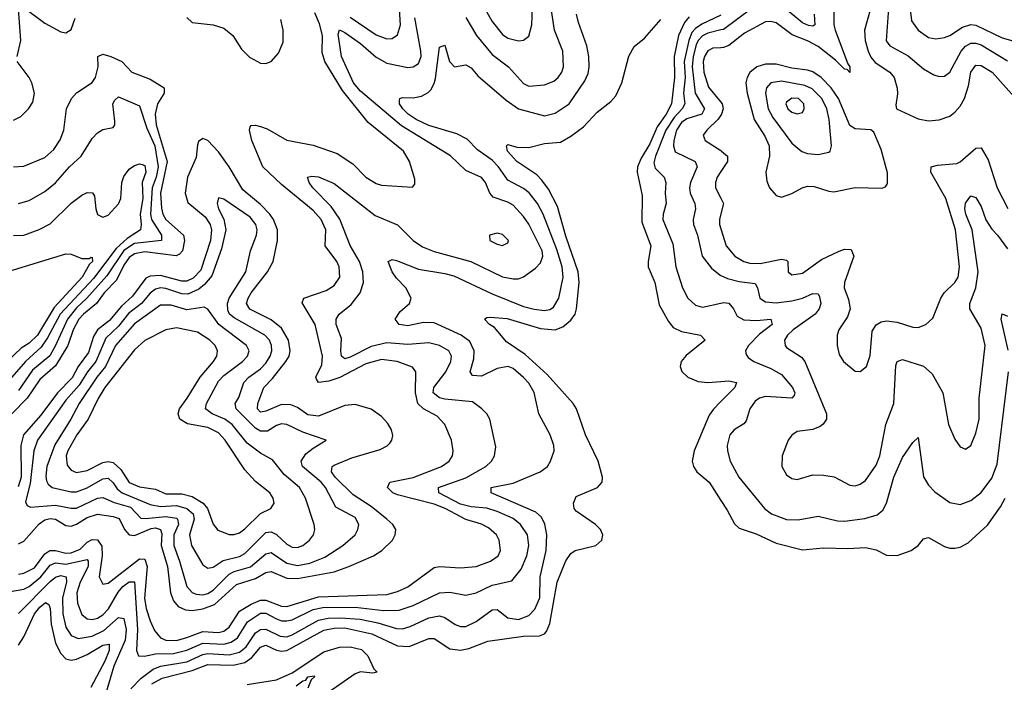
# Model space of a CAD drawing. Header units: inches. Extents: x 884549 to 1028252, y 526810 to 653624.
# Tile 878 of 1056: x 977334 to 981078, y 636249 to 638770. Entities that reach past the tile are written whole.
import ezdxf

# ---------------------------------------------------------------- set-up
doc = ezdxf.new("R2010")
doc.units = ezdxf.units.IN
doc.header["$MEASUREMENT"] = 0
doc.layers.add('A9673', color=7, linetype='Continuous')
doc.layers.add('A9683', color=7, linetype='Continuous')

msp = doc.modelspace()

# ---------------------------------------------------------------- linework, layer by layer
at = {"layer": 'A9673', "color": 5}
for points, elevation in [([(979030, 638777.9), (979070.6, 638710), (979130, 638637.7), (979192.1, 638590), (979250, 638526.7), (979270, 638517.2), (979330, 638522.2), (979364.5, 638535.5), (979381.5, 638550), (979395.8, 638570), (979401.8, 638590), (979399.7, 638650), (979367.2, 638730), (979322.3, 639030)], 2260), ([(977350, 638815.4), (977430, 638755.9), (977490, 638723.6), (977510, 638719.7), (977530, 638732.5), (977544.7, 638775.3)], 2320), ([(979090.7, 638830.7), (979130, 638762.7), (979170, 638713.7), (979190, 638699.8), (979230, 638688.8), (979250, 638691.1), (979270, 638706.3), (979281.2, 638750), (979283.5, 638816.5)], 2280), ([(977210, 636579.9), (977350, 636602.8), (977370, 636613.5), (977414.4, 636650), (977450, 636694.5), (977470, 636703.1), (977510, 636698.9), (977590, 636715.7), (977594.8, 636710), (977594.9, 636690), (977564.6, 636630), (977551.5, 636590), (977553.8, 636550), (977570, 636506.7), (977590, 636490.1), (977610, 636488.3), (977630, 636493.2), (977650, 636505.6), (977671.8, 636528.2), (977708.3, 636591.7), (977726.4, 636613.6), (977750, 636631.9), (977770, 636631.2), (977782, 636450), (977777.6, 636370), (977785.5, 636350), (977808.9, 636348.9), (977850, 636357.3), (977918.5, 636358.5), (977970, 636371.2), (978030, 636398.4), (978110, 636394.7), (978138.7, 636401.3), (978161.8, 636418.2), (978200.4, 636479.6), (978250, 636512.4), (978270, 636511.9), (978310, 636490.9), (978330, 636483.6), (978350, 636482.5), (978370, 636487.4), (978450, 636525.8), (978486.4, 636533.6), (978610, 636535.3), (978717.1, 636522.9), (978776.7, 636523.3), (978830, 636540.8), (978930, 636589.6), (978970, 636592), (979030, 636581.2), (979070, 636589), (979130, 636619.2), (979204.6, 636635.4), (979240.6, 636679.4), (979261.8, 636730), (979269.5, 636770), (979264.8, 636810), (979238.1, 636850), (979210, 636871.7), (979150, 636899.1), (979110, 636912), (979050, 636916.8), (979010, 636927.3), (978927.6, 636970), (978926, 636990), (979030, 637026.3), (979106.8, 637070), (979127.7, 637090), (979139, 637110), (979144.9, 637144.9), (979121.1, 637250), (979110.7, 637270.7), (979091.6, 637290), (979055.6, 637315.6), (978950, 637326), (978930, 637330.9), (978905.6, 637350), (978908.6, 637370), (978954, 637430), (978973.1, 637470), (978976.1, 637490), (978965.3, 637510), (978929.7, 637530), (978890, 637540.4), (978810, 637533.9), (978730, 637539.9), (978670, 637526.4), (978590, 637485.4), (978570, 637479.6), (978557.9, 637490), (978554.6, 637510), (978557.2, 637557.2), (978537.5, 637610), (978536.8, 637630), (978548.8, 637650), (978594, 637686), (978628.7, 637730), (978641.1, 637770), (978638.2, 637810), (978625.4, 637850), (978590.6, 637910.6), (978551.3, 638011.3), (978518.6, 638058.6), (978448, 638130), (978434.2, 638150), (978427.8, 638170), (978445.4, 638174.6), (978470, 638171.4), (978530, 638146.4), (978685, 638025), (978770, 637988.8), (978829.5, 637930), (978865.8, 637905.9), (978910, 637887.4), (979049.8, 637849.8), (979170, 637791.4), (979210, 637783.3), (979230, 637784.3), (979250, 637792), (979295.6, 637824.4), (979314.7, 637845.3), (979322.8, 637870), (979321.1, 637890), (979270, 637991.9), (979250, 638020.8), (979210, 638063.6), (979190, 638075.1), (979134, 638094), (979121.1, 638110), (979105, 638150), (979089.4, 638169.4), (979030, 638196.5), (978972.1, 638252.1), (978785.4, 638365.5), (978630, 638497.3), (978603.4, 638530), (978557.1, 638630), (978545.1, 638714.9), (978550, 638730.7), (978570, 638721), (978630, 638679.2), (978690, 638626.6), (978730, 638604.3), (978810, 638587.7), (978830.3, 638589.7), (978850, 638602.4), (978859.9, 638630), (978859.5, 638650), (978836.4, 638776.4)], 2260), ([(977324, 638630), (977337.8, 638690), (977328.9, 638811.1)], 2320), ([(977330, 636660.8), (977350, 636663.8), (977390, 636684.1), (977430, 636738.2), (977449, 636751), (977470, 636751), (977510, 636740.4), (977530, 636741.7), (977564, 636756), (977590, 636782.5), (977610, 636792.7), (977630.5, 636790.5), (977646.5, 636766.5), (977647.9, 636730), (977636.8, 636650), (977650, 636622.3), (977670, 636626.8), (977790, 636719.1), (977810, 636717.9), (977819.3, 636690), (977808.7, 636568.7), (977814.8, 636530), (977830, 636483.2), (977846.3, 636446.3), (977870, 636418.8), (977890, 636409.2), (977930, 636408.8), (977970, 636419), (978030, 636442.4), (978090, 636439.2), (978110, 636444.1), (978130, 636459.1), (978170, 636519.6), (978213.7, 636546.3), (978250, 636561.3), (978270, 636561.9), (978330, 636538.9), (978350, 636537.5), (978470, 636574), (978730, 636583.5), (978770, 636594), (978810, 636612.7), (978910, 636686.4), (978930, 636690.1), (979010, 636684), (979070, 636689.2), (979124.2, 636710), (979152.8, 636730), (979161.7, 636750), (979157.3, 636790), (979146.8, 636810), (979116.8, 636836.8), (979090.2, 636850.2), (979030, 636868), (978951.7, 636910), (978910, 636926.7), (978770, 636962.1), (978752.2, 636970), (978732.7, 636990), (978741.6, 637010), (978830, 637028.2), (978937.4, 637070), (978967.3, 637090), (978979.5, 637110), (978982.1, 637130), (978975.2, 637170), (978949.9, 637230), (978921.2, 637261.2), (978869, 637289), (978847.4, 637310), (978838.6, 637350), (978840.8, 637430), (978827.4, 637447.4), (978769.7, 637470), (978710, 637477.4), (978650, 637461.1), (978551.7, 637408.3), (978510, 637394.6), (978470, 637389.1), (978462.2, 637402.2), (978459.6, 637410), (978482.7, 637457.3), (978485.5, 637490), (978457.3, 637610), (978407.7, 637692.3), (978414, 637710), (978499.9, 637740.1), (978530, 637758.8), (978550.9, 637790), (978548.9, 637830), (978539.4, 637850), (978495.4, 637910), (978498.2, 637970), (978480.8, 638010), (978450, 638043.2), (978330, 638142.1), (978258.2, 638210), (978217.3, 638310), (978207.2, 638350), (978210, 638362), (978213.5, 638366.5), (978230, 638368.4), (978250, 638363.6), (978274.5, 638354.5), (978350, 638310.9), (978450, 638292.3), (978540.7, 638260.7), (978600.9, 638220.9), (978650.3, 638170), (978690, 638146.5), (978710, 638140.2), (978827.2, 638132.8), (978836.3, 638143.7), (978836.6, 638163.4), (978816.5, 638230), (978793.3, 638270), (978658.4, 638378.4), (978560.8, 638500.8), (978493.9, 638610), (978484.5, 638644.5), (978485.1, 638710), (978474.2, 638754.2), (978456.2, 638796.2)], 2280), ([(977756.3, 636223.7), (977795.3, 636264.7), (977841.5, 636298.5), (977870, 636310.3), (977970, 636327.3), (978030, 636354.7), (978050, 636358.5), (978130, 636354), (978170, 636363.6), (978195.5, 636384.5), (978230, 636437.9), (978250, 636450.4), (978270, 636451.3), (978324.2, 636424.2), (978350, 636422.3), (978370, 636429.2), (978470, 636484.9), (978507.5, 636492.5), (978554.2, 636494.2), (978628.9, 636488.9), (978695.3, 636475.3), (978766.8, 636453.2), (978790, 636452.3), (978819.2, 636460.8), (978890, 636494.3), (978930, 636501.6), (978950, 636496), (978990, 636468.4), (979010, 636461.9), (979030, 636461.9), (979070, 636480.4), (979130, 636524.2), (979150, 636526), (979190, 636494.7), (979230, 636488.3), (979270, 636503), (979292.9, 636527.1), (979312, 636570), (979312.6, 636650), (979335.2, 636750), (979338.2, 636810), (979331.3, 636851.3), (979317.8, 636877.8), (979296.7, 636896.7), (979126.9, 636970), (979127.2, 636990), (979210, 637007.2), (979313.1, 637050), (979340.7, 637070), (979352.7, 637090), (979365.6, 637130), (979365.4, 637150), (979351.4, 637190), (979308.2, 637270), (979290, 637350.9), (979270, 637387.3), (979250, 637408.6), (979210, 637442.9), (979191.1, 637450), (979150, 637442.3), (979090, 637413.8), (979055.8, 637415.8), (979046.5, 637430), (979060.9, 637479.1), (979062.1, 637510), (979045.2, 637545.2), (979012.3, 637570), (978910, 637617), (978870, 637618), (978810, 637605.5), (978776.9, 637610), (978762, 637630), (978780.6, 637659.4), (978816, 637690), (978822, 637710), (978802, 637750), (978766.6, 637786.6), (978750.5, 637810), (978735.4, 637850), (978750, 637857), (978766.4, 637853.6), (978850, 637820.4), (978950, 637804.7), (978985.3, 637794.7), (979130, 637727.1), (979250, 637679.2), (979290, 637668.1), (979330, 637663.9), (979350, 637667.5), (979363.6, 637676.4), (979383.4, 637710), (979400.1, 637790), (979396.3, 637830), (979375.8, 637895.8), (979324, 638030), (979302.7, 638070), (979270.5, 638110.5), (979250, 638127.3), (979190, 638159), (979153.9, 638210), (979130, 638234.7), (979074.2, 638274.2), (979034.9, 638314.9), (978995.5, 638335.5), (978890, 638367.1), (978842.1, 638390), (978810.5, 638410), (978791.3, 638430), (978778.2, 638450), (978777.6, 638462.4), (978779.5, 638470), (978790, 638473.8), (978830, 638472.1), (978861.6, 638478.4), (978887.6, 638492.4), (978897.1, 638502.8), (978910, 638526.4), (978914.5, 638545.5), (978930, 638665.5), (978950, 638672.2), (978967.9, 638610), (978986.7, 638590), (979030, 638597.3), (979050, 638586), (979076.5, 638556.5), (979184.1, 638464.1), (979230, 638430.9), (979330, 638403.8), (979370, 638414.1), (979422.6, 638450), (979483.3, 638536.7), (979495.1, 638564.9), (979499.3, 638590), (979498, 638630), (979489.9, 638669.9), (979458.4, 638758.4), (979451.5, 638790)], 2240), ([(977970, 638777.6), (977990, 638758.4), (978070, 638750.1), (978110, 638736.8), (978143.8, 638710), (978176.9, 638656.9), (978207.2, 638627.2), (978250, 638604.4), (978270, 638603.5), (978290, 638610.2), (978318.3, 638641.7), (978335.4, 638684.6), (978336, 638730), (978326.3, 638770)], 2320), ([(978590, 638779.1), (978690, 638711.7), (978730, 638697), (978750, 638697.6), (978770, 638711.5), (978781.3, 638750), (978778.5, 638810)], 2280), ([(979880, 638780), (979861.1, 638758.9), (979839.4, 638710), (979822.2, 638630), (979824.1, 638550), (979811.9, 638450), (979791.7, 638410), (979757.4, 638362.6), (979730, 638297.9), (979696.5, 638243.5), (979683, 638210), (979681.6, 638190), (979701.3, 638101.3), (979699.3, 637999.3), (979733.8, 637910), (979723.4, 637850), (979724, 637830), (979749.1, 637770), (979765.5, 637685.5), (979801, 637621), (979819.1, 637599.1), (979850, 637583.2), (979923, 637570), (979940.8, 637550), (979868, 637492), (979849.6, 637470), (979845.7, 637450), (979852, 637432), (979873.8, 637410), (979913.6, 637393.6), (979950.4, 637389.6), (980000, 637393.5)], 2220), ([(980000, 638786.4), (979927.3, 638752.7), (979903.4, 638736.6), (979890, 638720.9), (979877.8, 638690), (979860.8, 638610), (979863.9, 638550), (979858.5, 638490), (979862.4, 638450), (979852.9, 638430), (979822.9, 638397.1), (979790.9, 638350), (979751.2, 638250), (979745.7, 638225.7), (979750, 638204.2), (979785, 638170), (979790.6, 638150.6), (979788.2, 638110), (979792.5, 638070), (979780.4, 638030), (979779.8, 638010), (979817.3, 637917.3), (979829, 637830), (979854.2, 637750), (979874, 637710), (979903.9, 637683.9), (979930, 637676.1), (980000, 637691.3)], 2240), ([(977836.4, 636243.6), (977875.5, 636264.5), (977990, 636294.6), (978050, 636316.7), (978145.1, 636314.9), (978190, 636324.9), (978217.1, 636342.9), (978250, 636382.9), (978270, 636390), (978310, 636370.9), (978330, 636367.1), (978350, 636370.3), (978490, 636448.1), (978530, 636455.7), (978570, 636456.8), (978673.4, 636433.4), (978770, 636388.2), (978814.7, 636385.3), (978890, 636415.3), (978910, 636415.5), (978970, 636376.1), (979010, 636371.2), (979042.1, 636377.9), (979113.9, 636406.1), (979250, 636424.4), (979310, 636426), (979330, 636434), (979337.2, 636442.8), (979350, 636472.6), (979377.4, 636630), (979410, 636711), (979430, 636739.4), (979446.4, 636750), (979525.1, 636770), (979547.9, 636790), (979551.3, 636810), (979542.3, 636830), (979522.8, 636850), (979450, 636900.3), (979442.8, 636910), (979439.6, 636930), (979450, 636956.3), (979531.1, 636990), (979548.8, 637010), (979550.5, 637030), (979533.3, 637090), (979485.6, 637190), (979450.5, 637290), (979439, 637310), (979339.7, 637419.7), (979256.5, 637496.5), (979184.4, 637544.4), (979139.1, 637599), (979120.7, 637610), (979100.9, 637630), (979110, 637636.4), (979122.5, 637637.5), (979187.1, 637632.9), (979314.6, 637594.6), (979370, 637589.5), (979398.5, 637601.5), (979430, 637626.2), (979445.9, 637650), (979450.5, 637669.5), (979461, 637770), (979457.2, 637810), (979410, 637946.6), (979379.2, 638059.2), (979344.5, 638124.5), (979319.8, 638159.8), (979299.9, 638179.9), (979224.1, 638230), (979189.1, 638270), (979184.5, 638290), (979190, 638294.4), (979224.8, 638284.8), (979270, 638283.7), (979330, 638298.9), (979390, 638304.2), (979430, 638326.3), (979477.6, 638362.4), (979530, 638418.2), (979581.7, 638458.2), (979600.4, 638479.6), (979623.1, 638530), (979650, 638630.8), (979670, 638667.3), (979710, 638699.3), (979771.2, 638770)], 2220), ([(980000, 638730.5), (979950, 638718.5), (979930, 638708.3), (979913.5, 638690), (979906.2, 638673.8), (979894.2, 638630), (979890.8, 638590), (979902.1, 638490), (979938, 638430), (979928.2, 638410), (979870, 638392.9), (979850, 638378.5), (979831.7, 638350), (979821.6, 638310), (979820.1, 638290), (979826.6, 638266.6), (979902, 638230), (979910.5, 638210.5), (979884.5, 638150), (979880.3, 638130), (979883.1, 638110), (979900.9, 638070), (979903.4, 638050), (979894.7, 638010), (979895.8, 637990), (979910.6, 637950), (979929.5, 637870), (979964.5, 637824.5), (979997.9, 637797.9), (980000, 637797)], 2260), ([(977310, 638210.1), (977350, 638212.1), (977430, 638245), (977464, 638276), (977487.8, 638312.2), (977501.6, 638350), (977511.8, 638430), (977530.5, 638469.5), (977550, 638491.7), (977609.2, 638530.8), (977622.2, 638550), (977632.8, 638590), (977631.3, 638630), (977650, 638638.3), (977680.4, 638630), (977722.8, 638610), (977760.3, 638570), (977830, 638543), (977883.3, 638510), (977883.4, 638490), (977858.2, 638450), (977849.2, 638410), (977853.5, 638370), (977894.4, 638230), (977868.8, 638110), (977873.3, 638053.3), (977878.7, 638030), (977889.8, 638010), (977956.6, 637950), (977961, 637930), (977953, 637890), (977942.2, 637877.8), (977928.6, 637871.4), (977810, 637886.9), (977770, 637878.8), (977750, 637864.7), (977730, 637835.6), (977701.7, 637778.3), (977655.6, 637730), (977626.7, 637690), (977576.4, 637650), (977558.3, 637630), (977537.2, 637590), (977516.6, 637530), (977470, 637452.8), (977410, 637401.5), (977362.3, 637330), (977304.3, 637270)], 2280), ([(980000, 638662.9), (979970, 638660.7), (979950, 638651.6), (979937.7, 638630), (979933, 638610), (979935.6, 638570), (979953.1, 638513.1), (980000, 638455.7)], 2280), ([(977310, 638387.3), (977338.3, 638401.7), (977368.1, 638430), (977383.9, 638456.1), (977389.9, 638490.1), (977380.1, 638530), (977370, 638549.9), (977324, 638610)], 2320), ([(977330, 638070.2), (977370, 638082.1), (977430, 638116.6), (977470, 638149.4), (977523, 638210), (977568.4, 638250), (977610, 638317.4), (977630, 638339), (977650, 638352.2), (977690, 638359.1), (977696.3, 638370), (977696.3, 638383.7), (977688.8, 638450), (977695.9, 638464.1), (977710, 638476.5), (977790, 638442.5), (977817.3, 638357.3), (977847.3, 638290), (977860.7, 638210), (977853.3, 638170), (977837.2, 638130), (977831.2, 638030), (977835.7, 638010), (977873.5, 637950), (977873.1, 637930), (977770, 637917.9), (977730, 637891.4), (977664.8, 637795.2), (977589.8, 637710.2), (977550, 637673.7), (977515.3, 637630), (977470.7, 637530), (977448.6, 637491.4), (977383, 637437), (977330, 637359.7)], 2260), ([(980000, 638406.4), (979990, 638391.7), (979946.7, 638350), (979932.5, 638330), (979939.7, 638310), (980000, 638271.9)], 2280), ([(977330, 636776), (977350, 636786.3), (977407.7, 636852.3), (977430, 636867.2), (977450, 636872.5), (977470, 636870.1), (977510, 636845.8), (977530, 636842.5), (977550, 636850.1), (977590, 636875.6), (977630, 636888.7), (977690, 636879.5), (977711.7, 636871.7), (977733.1, 636830), (977750, 636809.7), (977770, 636807.8), (977833.9, 636833.9), (977850, 636836.6), (977870, 636831), (977874.4, 636814.4), (977872.5, 636770), (977895.9, 636690), (977907, 636590), (977918.5, 636558.5), (977936.9, 636536.9), (977964.9, 636524.9), (977990, 636522.9), (978030, 636529.1), (978075.2, 636544.8), (978158.7, 636621.3), (978230, 636644.2), (978270, 636666.2), (978290, 636670.1), (978350, 636645.7), (978390, 636644.3), (978530, 636669.5), (978585.5, 636690), (978678.8, 636730), (978710.6, 636750), (978751.2, 636790), (978762.1, 636810), (978764.3, 636830), (978753.4, 636850), (978730.5, 636870), (978670, 636917.6), (978602, 636962), (978534.1, 637030), (978519.7, 637050), (978522.4, 637070), (978530, 637075), (978597.5, 637102.5), (978704.7, 637135.3), (978731, 637149), (978740.9, 637159.1), (978749.1, 637170), (978752.3, 637187.7), (978748.2, 637210), (978734.2, 637234.2), (978710, 637260.4), (978670, 637287.8), (978610, 637305.9), (978570, 637302.5), (978470, 637261.1), (978430, 637266.6), (978390, 637294.5), (978364.9, 637304.9), (978330, 637305.3), (978270, 637280.3), (978250, 637277), (978237.8, 637290), (978239, 637310), (978262.3, 637370), (978295.4, 637404.6), (978346.4, 637470), (978358.1, 637490), (978362.9, 637510), (978356.6, 637550), (978330, 637596.6), (978290, 637628.3), (978208.9, 637668.9), (978197, 637690), (978202.4, 637710), (978214.6, 637730), (978275.8, 637810), (978298.2, 637850), (978314.8, 637930), (978314.2, 637970), (978298.5, 638010), (978284.8, 638030), (978250, 638066.2), (978182.2, 638122.2), (978130.3, 638210), (978090, 638266.8), (978050, 638309.8), (978030, 638318), (978014.2, 638305.8), (978010, 638293.2), (978005.4, 638245.4), (977971.9, 638170), (977962.7, 638110), (977973.7, 638073.7), (978039.1, 638019.1), (978058.3, 637990), (978063.8, 637970), (978058.9, 637930), (978022.9, 637817.2), (977993.9, 637786.1), (977970, 637775), (977950, 637774.5), (977870, 637796.6), (977830, 637794), (977813.8, 637786.2), (977762.5, 637717.5), (977720.7, 637679.3), (977675.1, 637624.9), (977629.8, 637590), (977614.9, 637565.1), (977596, 637504), (977556.6, 637450), (977533.3, 637406.7), (977477.8, 637350), (977414.7, 637265.3), (977349.1, 637190), (977338.5, 637150), (977339.6, 637030), (977327.8, 636992.2)], 2320), ([(977310, 637948.4), (977350, 637949.6), (977408.5, 637971.5), (977450, 637993), (977530, 638072.1), (977570, 638102.3), (977590, 638112), (977611, 638111), (977618.2, 638098.2), (977623.2, 638050), (977630, 638028.4), (977650, 638018.9), (977670, 638026.2), (977710, 638068.7), (977719.1, 638090), (977722.7, 638150), (977730, 638173.1), (977750, 638200.4), (977770, 638214.8), (977790, 638221.2), (977799.1, 638219.1), (977810, 638214.9), (977813.1, 638190), (977800.2, 638150), (977802.7, 638090), (977792, 638030), (977796.1, 637990), (977793.2, 637970), (977742.3, 637937.7), (977701.2, 637898.8), (977614.5, 637785.5), (977487.5, 637650), (977440.2, 637559.8), (977416.3, 637523.7), (977355.9, 637470), (977286.4, 637390)], 2240), ([(980000, 638191.9), (979985.6, 638170), (979979.1, 638150), (979979, 638130), (980000, 638090.2)], 2280), ([(980000, 638030.7), (979994.4, 638010), (979995.2, 637990), (980000, 637974.6)], 2280), ([(977264.7, 637804.7), (977510, 637879.6), (977530, 637877.4), (977570, 637861.8), (977598.8, 637861.2), (977606, 637866), (977610, 637864.7), (977611.2, 637850), (977600, 637840), (977571.5, 637790), (977465.1, 637674.9), (977401.9, 637570), (977370, 637539.3), (977339.7, 637520.3), (977290, 637473.3)], 2220), ([(980000, 637316.7), (979971.6, 637288.4), (979954.9, 637265.1), (979898.9, 637130), (979891.2, 637090), (979895.8, 637070), (979908.2, 637050), (979955.1, 637010), (980000, 636941.1)], 2220), ([(977330, 636510.6), (977450, 636633.2), (977470, 636649.7), (977490, 636655.3), (977511, 636650), (977512.1, 636630), (977496.9, 636570), (977497.5, 636510), (977510, 636459.3), (977530, 636427.8), (977556.4, 636416.4), (977610, 636424.7), (977654.2, 636445.8), (977710, 636495.6), (977730, 636492.4), (977738.4, 636450), (977734.7, 636410), (977691.7, 636310), (977655.9, 636190)], 2240), ([(977330, 636390.9), (977350, 636421.7), (977390, 636509.1), (977410, 636535.2), (977432.3, 636552.3), (977444.7, 636544.7), (977449.7, 636529.7), (977453.6, 636470), (977470, 636397.4), (977490, 636358.1), (977510, 636338.7), (977530, 636333.9), (977550, 636336.8), (977590, 636354.7), (977650, 636390.9), (977673.6, 636393.6), (977673.7, 636370), (977657.7, 636330), (977604.2, 636230)], 2220), ([(978199.5, 636240.5), (978310, 636258.8), (978370, 636285.7), (978490, 636364.8), (978550, 636383.3), (978590, 636384.1), (978633.4, 636373.4), (978657.5, 636350), (978680.4, 636300.4), (978692.8, 636287.2), (978675.5, 636284.5), (978630, 636289.6), (978610, 636281.8), (978508.9, 636211.1)], 2180), ([(978384.7, 636235.3), (978410, 636255.3), (978422.6, 636257.4), (978430, 636270.1), (978453.7, 636273.7), (978455.5, 636270), (978442, 636258), (978430, 636227.3)], 2160)]:
    msp.add_lwpolyline(points, dxfattribs=dict(at, elevation=elevation))
for points, elevation in [([(978090, 638091.5), (978085, 638070), (978090.2, 638050), (978110.5, 638010.5), (978117.7, 637970), (978101.7, 637898.3), (978064.2, 637795.8), (978037.1, 637762.9), (978015.3, 637744.7), (977973.9, 637726.1), (977950, 637726.4), (977890, 637747.2), (977870, 637749.7), (977850, 637744.9), (977830, 637729.9), (977797.2, 637690), (977748.3, 637651.7), (977710, 637603.9), (977661.3, 637558.7), (977623.8, 637470), (977592, 637430), (977560.7, 637379.3), (977510, 637322.9), (977402.3, 637170), (977387.4, 637130), (977374.4, 637005.6), (977356.2, 636936.2), (977362, 636922), (977375.4, 636915.4), (977470, 636923.3), (977530, 636911), (977550, 636911.7), (977630, 636949.2), (977650, 636952.2), (977693, 636933), (977755.1, 636915.1), (977794.1, 636874.1), (977812.1, 636872.1), (977890, 636879.9), (977930, 636873.5), (977934.3, 636870), (977937.4, 636850), (977920.3, 636810), (977919.5, 636770), (977942.2, 636710), (977970, 636614), (977990, 636590.6), (978004.8, 636584.8), (978030, 636582), (978050, 636586.7), (978070, 636599.7), (978130, 636659.9), (978149.6, 636670.4), (978211.9, 636688.1), (978270, 636737.6), (978290, 636743), (978350, 636701.8), (978390, 636693.9), (978437.1, 636702.9), (978494.6, 636725.4), (978562.3, 636770), (978609, 636810), (978620.2, 636830), (978623.9, 636850), (978610, 636875.7), (978535.8, 636915.8), (978496.6, 636990), (978479.7, 637010), (978409.9, 637070), (978404.6, 637090), (978422.4, 637117.6), (978450, 637140.2), (978499, 637170), (978410, 637200.7), (978350, 637230.4), (978330, 637232.7), (978310, 637226.1), (978275.7, 637204.3), (978250, 637204.3), (978230, 637215.9), (978156.7, 637290), (978153.4, 637310), (978167.6, 637332.4), (978185.8, 637390), (978205.7, 637410), (978250, 637441.5), (978270, 637463.1), (978286.2, 637490), (978292.5, 637510), (978291.8, 637530), (978283.8, 637550), (978265.9, 637570), (978150, 637634.9), (978132, 637650), (978125.3, 637665.3), (978124.3, 637690), (978130.9, 637710), (978193.4, 637810), (978211.7, 637890), (978234.8, 637950), (978237, 637970), (978232.4, 637990), (978210, 638018.2), (978110, 638086.6)], 2340), ([(979150, 637957.7), (979120.7, 637950), (979122, 637930), (979150, 637915.3), (979170, 637910.5), (979190, 637921), (979192.4, 637930), (979170, 637953.1)], 2280), ([(977870, 637683.9), (977770, 637612.6), (977698.2, 637530), (977660, 637450), (977627.1, 637410), (977559.6, 637310), (977528.1, 637250), (977467.5, 637152.5), (977437.8, 637070), (977433.3, 637033.3), (977436.1, 637016.1), (977442.4, 637002.4), (977456.9, 636990), (977530, 636973.6), (977550, 636974.2), (977590, 636989.2), (977650, 637023.3), (977670, 637025.2), (977690, 637007.5), (977704.9, 636984.9), (977723.6, 636970), (977830, 636925.9), (977870, 636918), (977930, 636921.6), (977970, 636910.6), (977993.9, 636890), (977997.1, 636870), (977980.1, 636810), (977987.2, 636770), (978030, 636695.4), (978050, 636682.8), (978070, 636687.3), (978107.8, 636712.2), (978170, 636727.9), (978190, 636739.5), (978270, 636819.2), (978290, 636821.3), (978310, 636811.3), (978350, 636774), (978370, 636763.1), (978390, 636762.2), (978410, 636769.1), (978436.5, 636790), (978451.2, 636810), (978456.3, 636830), (978454.1, 636850), (978420.6, 636950), (978398.1, 636990), (978339.7, 637039.7), (978295, 637095), (978250, 637120.7), (978199, 637159), (978141.5, 637230), (978113.6, 637250), (978066.2, 637270), (978039.9, 637290), (978044.2, 637310), (978090, 637394.1), (978110, 637416.3), (978181.6, 637470), (978199.9, 637490), (978206, 637510), (978196.4, 637530), (978090.8, 637610), (978050, 637668.2), (978035.5, 637675.5), (977970, 637665.6), (977910, 637683.3)], 2360), ([(977930, 637597.9), (977890, 637590.5), (977810, 637549.2), (977770, 637514.1), (977658.3, 637370), (977631.8, 637328.2), (977594.2, 637250), (977551.3, 637190), (977517.1, 637130), (977510.6, 637110), (977515, 637075), (977530, 637055.8), (977550, 637046.8), (977590, 637054.8), (977650, 637085.1), (977670, 637089.4), (977690, 637085.2), (977718.3, 637058.3), (977750, 637009), (977790, 636992.3), (977850, 636983.7), (977890, 636965.5), (977950, 636965.7), (977990, 636955.9), (978031, 636931), (978048.6, 636910), (978070.1, 636850.1), (978087.9, 636827.9), (978130, 636811.8), (978150, 636811.8), (978170, 636818.2), (978190, 636832.3), (978250, 636891.6), (978289.3, 636910.7), (978301, 636930), (978297.9, 636950), (978284.6, 636970), (978230, 637012.5), (978190, 637057.3), (978115.6, 637170), (978090, 637198.7), (978050, 637218.6), (977972.5, 637232.5), (977942.6, 637250), (977936.1, 637270), (977941.2, 637290), (977971.2, 637330), (978019.7, 637410), (978070.4, 637470), (978083.2, 637490), (978086.1, 637510), (978077.3, 637530), (978057.5, 637550), (978010, 637580.6)], 2380)]:
    msp.add_lwpolyline(points, close=True, dxfattribs=dict(at, elevation=elevation))
at = {"layer": 'A9683', "color": 5}
for points, elevation in [([(980639.9, 638850), (980628.7, 638688.7), (980642.8, 638670), (980712, 638632), (980770, 638583.2), (980810, 638560.2), (980830, 638553.2), (980850, 638555.2), (980870, 638570.2), (980913.1, 638650), (980930, 638668.8), (980950, 638680.2), (980970, 638680.6), (980990, 638674.2), (981090, 638613.5)], 2340), ([(980430.1, 638810), (980429.4, 638750.6), (980434.4, 638730), (980482.3, 638602.3), (980490.8, 638590), (980490.9, 638569.1), (980479.9, 638579.9), (980470, 638581), (980435.9, 638615.9), (980370, 638667.4), (980330, 638688.6), (980271.6, 638711.6), (980210, 638757.2), (980190, 638762.9), (980170, 638761.3), (980090, 638718.2), (980030, 638671), (980010, 638663.6), (980000, 638662.9)], 2280), ([(980113.9, 638810), (980010, 638732.9), (980000, 638730.5)], 2260), ([(980354.5, 638790), (980356.8, 638750), (980350, 638744.6), (980332.6, 638747.4), (980310, 638758.2), (980260, 638800.1)], 2260), ([(980569.3, 638810.7), (980545.8, 638730), (980548.4, 638690), (980559.5, 638650), (980570, 638627.6), (980586.9, 638606.9), (980642.8, 638570), (980658.4, 638550), (980670.7, 638509.3), (980672, 638488), (980664.8, 638444.8), (980668.2, 638430), (980750, 638392.9), (980790, 638385.4), (980830, 638388.5), (980870, 638403.1), (980890, 638417.9), (980910, 638440.5), (980926.4, 638470), (980941.5, 638518.5), (980950.9, 638570), (980970, 638596.2), (980990, 638595), (981031.2, 638570), (981170, 638415.9)], 2320), ([(980720.3, 638810), (980725.4, 638765.4), (980750, 638730.2), (980790, 638702.4), (980816.9, 638696.9), (980850, 638701.5), (980870, 638709.6), (980918.9, 638741.1), (980950, 638751.8), (980970, 638749.3), (981070, 638700.3), (981110, 638689.3)], 2360), ([(980000, 638455.7), (980004.7, 638450), (980008.3, 638430), (980002.4, 638410), (980000, 638406.4)], 2280), ([(980000, 637974.6), (980020.1, 637910), (980053.7, 637870), (980087.2, 637850), (980110, 637843.2), (980150, 637842.4), (980230, 637858.7), (980250, 637855), (980255.2, 637850), (980256.5, 637810), (980270, 637799), (980310, 637805.5), (980383.2, 637856.8), (980450, 637888.6), (980470, 637896.3), (980494.9, 637894.9), (980505.1, 637870), (980470.2, 637770.2), (980468.7, 637750), (980485.8, 637705.8), (980491.2, 637670), (980481, 637639), (980449.1, 637590), (980442.8, 637570), (980441.6, 637530), (980450, 637496.3), (980466.3, 637470), (980510, 637433.1), (980530, 637431.6), (980553.5, 637450), (980567.1, 637492.8), (980575.3, 637584.7), (980591, 637609), (980610, 637620.2), (980630, 637624.4), (980670, 637619.1), (980730, 637599.7), (980750, 637599.2), (980779.6, 637610), (980805.8, 637634.2), (980836.5, 637710), (980849.1, 637730), (980890, 637769.5), (980902.2, 637790), (980907.1, 637830), (980892.1, 637970), (980855.8, 638090), (980797.9, 638190), (980799.2, 638210), (980823.3, 638216.7), (980897.6, 638222.4), (980910, 638228.5), (980970, 638281.5), (980990, 638282.7), (981016.2, 638236.2), (981050.1, 638130), (981091.1, 638051.1)], 2280), ([(980000, 638271.9), (980003, 638270), (980025.6, 638250), (980025.1, 638230), (980000, 638191.9)], 2280), ([(980000, 637797), (980025.5, 637785.5), (980070, 637773.2), (980130, 637766), (980139.4, 637750), (980148.4, 637710), (980170, 637696.6), (980210, 637692.9), (980270, 637699.6), (980310.2, 637709.8), (980350, 637727.8), (980370, 637726.7), (980375.2, 637715.2), (980379.6, 637690), (980373.5, 637670), (980358.5, 637650), (980275.3, 637590), (980253.2, 637570), (980241.5, 637550), (980244.2, 637530), (980250, 637522.7), (980306.5, 637486.5), (980319.8, 637470), (980402.1, 637270), (980401.8, 637250), (980389.5, 637230.5), (980377.9, 637222.1), (980350, 637210.6), (980290, 637202.6), (980270.2, 637189.8), (980256.5, 637170), (980232.9, 637110), (980231.5, 637070), (980250, 637038), (980270, 637024.2), (980290, 637021.1), (980350, 637037.7), (980390, 637037.6), (980430.9, 637030.9), (980490, 636999), (980510, 636996.5), (980530, 637003.2), (980550, 637017.4), (980590, 637075.2), (980605, 637110), (980626.9, 637230), (980657.7, 637310), (980665.4, 637454.6), (980670.6, 637469.4), (980690, 637477.6), (980770, 637452), (980803.1, 637423.1), (980843.7, 637350), (980865.5, 637230), (980890, 637174), (980910, 637144.4), (980930, 637135.8), (980950.6, 637149.4), (980970, 637196.4), (980982.7, 637250), (980982.4, 637330), (981004.9, 637530), (980990, 637595.8), (980946.3, 637670), (980947, 637690), (980969.9, 637750.1), (980978.5, 637810), (980955.7, 637970), (980931.3, 638030), (980928.1, 638050), (980930, 638072.2), (980950, 638099.7), (980970, 638093.6), (980990, 638059.6), (981008, 638008.1), (981030, 637972.7), (981052.4, 637950), (981090, 637898.2)], 2260), ([(980000, 638090.2), (980010.6, 638070), (980000, 638030.7)], 2280), ([(980000, 637691.3), (980010, 637693.4), (980030, 637691.3), (980047.8, 637670), (980062.1, 637642.1), (980087.5, 637627.5), (980134.9, 637625.1), (980190.4, 637630), (980194.6, 637610), (980146.8, 637573.2), (980105.5, 637530), (980094, 637510), (980096.5, 637496.5), (980104.4, 637484.4), (980125, 637470), (980190, 637442.4), (980230, 637419.8), (980272.7, 637370), (980281.6, 637350), (980279.3, 637340.7), (980270.1, 637329.9), (980170, 637335.7), (980146.7, 637330), (980130, 637318.6), (980110.2, 637290), (980096.3, 637243.7), (980087.3, 637232.7), (980050.7, 637209.3), (980034.7, 637190), (980024, 637150), (980024.6, 637130), (980035.5, 637090), (980068.7, 637030), (980166.5, 636910), (980192.8, 636890), (980250, 636868.4), (980293.3, 636866.7), (980370, 636881.4), (980443.9, 636863.9), (980470, 636862), (980547.8, 636872.2), (980593.9, 636886), (980615.6, 636904.4), (980629.5, 636930.5), (980658.2, 637030), (980690, 637104.5), (980730, 637161.7), (980750, 637180.5), (980770.6, 637030.6), (980790, 636999.2), (980814, 636974), (980870, 636933), (980910, 636925.8), (980950, 636940.9), (980990, 636970.9), (981030, 637025.2), (981050, 637078.9), (981093.5, 637430)], 2240), ([(981092.8, 637512.8), (981065.8, 637630), (981070, 637650.5), (981090, 637641.3)], 2240), ([(980000, 637393.5), (980030, 637395.8), (980058.9, 637390), (980053.5, 637370), (980000, 637316.7)], 2220), ([(980000, 636941.1), (980024.1, 636904.1), (980051.5, 636851.5), (980070, 636835.5), (980134.3, 636814.3), (980210, 636777.8), (980310, 636753.2), (980390, 636760.6), (980482.4, 636757.6), (980550, 636762), (980590, 636752.6), (980630, 636733.1), (980670, 636731.7), (980723.6, 636750), (980749.7, 636770), (980770, 636794.4), (980790, 636799.6), (980850, 636765.3), (980870, 636758.9), (980890, 636758.9), (980910, 636763.6), (980939.8, 636780.2), (981013.3, 636846.7), (981063, 636917), (981080.8, 636950)], 2220)]:
    msp.add_lwpolyline(points, dxfattribs=dict(at, elevation=elevation))
for points, elevation in [([(980170, 638601), (980137.3, 638590), (980110, 638568.4), (980099.7, 638550), (980095.3, 638530), (980099.8, 638490), (980126.6, 638390), (980166.8, 638326.8), (980183.1, 638290), (980184.4, 638250), (980171.1, 638190), (980175.2, 638155.2), (980184.5, 638130), (980210, 638100.9), (980230, 638094.1), (980270, 638108.4), (980309.5, 638130.5), (980330, 638136.4), (980355.1, 638135.2), (980410, 638116.8), (980430, 638114.4), (980510, 638131.2), (980611.5, 638128.5), (980625.8, 638134.2), (980634.1, 638145.9), (980633.1, 638186.9), (980610, 638275.8), (980582.2, 638342.2), (980570, 638350.8), (980510, 638354.8), (980490, 638367.5), (980447.5, 638470), (980419.4, 638510), (980381.1, 638550), (980350, 638571.4), (980330, 638577.1), (980270, 638585.4), (980210, 638599.9)], 2320), ([(980230, 638535.3), (980190, 638529.2), (980174, 638510), (980169.3, 638490), (980179.2, 638430), (980197.3, 638397.3), (980270, 638299.8), (980308.1, 638268.1), (980330, 638260.2), (980370, 638256.3), (980410, 638265.5), (980415.4, 638270), (980420.7, 638290), (980411.3, 638390), (980403.3, 638430), (980383.9, 638470), (980346.6, 638506.6), (980319.8, 638519.8)], 2340), ([(980269.2, 638470.8), (980250, 638456.2), (980246.8, 638450), (980254.2, 638430), (980270, 638418.4), (980290, 638410.9), (980310, 638416.5), (980316.1, 638430), (980315.2, 638450), (980295.3, 638470)], 2360)]:
    msp.add_lwpolyline(points, close=True, dxfattribs=dict(at, elevation=elevation))

doc.saveas('drawing.dxf')
